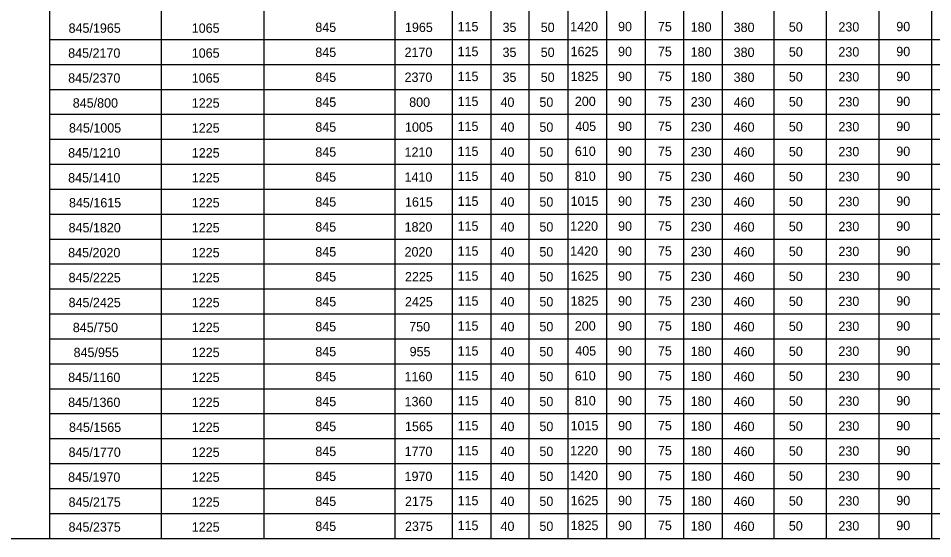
# Model space of a CAD drawing. Extents: x 635698 to 639877, y 296617 to 300175.
# Drawn here: x 636758.8 to 637052.1, y 298534.3 to 298701.1 of the extents above; entities that cross this region are included whole.
import ezdxf

# ---------------------------------------------------------------- set-up
doc = ezdxf.new("R2010")
doc.units = 0
doc.layers.add('2', color=7, linetype='Continuous')

msp = doc.modelspace()

# ---------------------------------------------------------------- linework, layer by layer
at = {"layer": '2'}
for p, q in [((636768.84, 298750.25), (636768.84, 298678.25)), ((636804.71, 298750.25), (636804.71, 298678.25)), ((636837.59, 298750.25), (636837.59, 298678.25)), ((636879.59, 298750.25), (636879.59, 298678.25)), ((636897.96, 298750.25), (636897.96, 298678.25)), ((636910.34, 298750.25), (636910.34, 298678.25)), ((636922.59, 298750.25), (636922.59, 298678.25)), ((636935.09, 298750.25), (636935.09, 298678.25)), ((636947.46, 298750.25), (636947.46, 298678.25)), ((636959.84, 298750.25), (636959.84, 298678.25)), ((636972.21, 298750.25), (636972.21, 298678.25)), ((636984.59, 298750.25), (636984.59, 298678.25)), ((637001.09, 298750.25), (637001.09, 298678.25)), ((637017.96, 298750.25), (637017.96, 298678.25)), ((637034.84, 298750.25), (637034.84, 298678.25)), ((637051.71, 298750.25), (637051.71, 298678.25)), ((637262.96, 298694.25), (636768.84, 298694.25)), ((637262.96, 298686.25), (636768.84, 298686.25)), ((637262.96, 298678.25), (636768.84, 298678.25)), ((636768.84, 298678.25), (636768.84, 298606.25)), ((636804.71, 298678.25), (636804.71, 298606.25)), ((636837.59, 298678.25), (636837.59, 298606.25)), ((636879.59, 298678.25), (636879.59, 298606.25)), ((636897.96, 298678.25), (636897.96, 298606.25)), ((636910.34, 298678.25), (636910.34, 298606.25)), ((636922.59, 298678.25), (636922.59, 298606.25)), ((636935.09, 298678.25), (636935.09, 298606.25)), ((636947.46, 298678.25), (636947.46, 298606.25)), ((636959.84, 298678.25), (636959.84, 298606.25)), ((636972.21, 298678.25), (636972.21, 298606.25)), ((636984.59, 298678.25), (636984.59, 298606.25)), ((637001.09, 298678.25), (637001.09, 298606.25)), ((637017.96, 298678.25), (637017.96, 298606.25)), ((637034.84, 298678.25), (637034.84, 298606.25)), ((637051.71, 298678.25), (637051.71, 298606.25)), ((637262.96, 298670.25), (636768.84, 298670.25)), ((637262.96, 298662.25), (636768.84, 298662.25)), ((637262.96, 298654.25), (636768.84, 298654.25)), ((637262.96, 298646.25), (636768.84, 298646.25)), ((637262.96, 298638.25), (636768.84, 298638.25)), ((637262.96, 298630.25), (636768.84, 298630.25)), ((637262.96, 298622.25), (636768.84, 298622.25)), ((637262.96, 298614.25), (636768.84, 298614.25)), ((637262.96, 298606.25), (636768.84, 298606.25)), ((637262.96, 298606.25), (636768.84, 298606.25)), ((636768.84, 298606.25), (636768.84, 298534.25)), ((636804.71, 298606.25), (636804.71, 298534.25)), ((636837.59, 298606.25), (636837.59, 298534.25)), ((636879.59, 298606.25), (636879.59, 298534.25)), ((636897.96, 298606.25), (636897.96, 298534.25)), ((636910.34, 298606.25), (636910.34, 298534.25)), ((636922.59, 298606.25), (636922.59, 298534.25)), ((636935.09, 298606.25), (636935.09, 298534.25)), ((636947.46, 298606.25), (636947.46, 298534.25)), ((636959.84, 298606.25), (636959.84, 298534.25)), ((636972.21, 298606.25), (636972.21, 298534.25)), ((636984.59, 298606.25), (636984.59, 298534.25)), ((637001.09, 298606.25), (637001.09, 298534.25)), ((637017.96, 298606.25), (637017.96, 298534.25)), ((637034.84, 298606.25), (637034.84, 298534.25)), ((637051.71, 298606.25), (637051.71, 298534.25)), ((637262.96, 298598.25), (636768.84, 298598.25)), ((637262.96, 298590.25), (636768.84, 298590.25)), ((637262.96, 298582.25), (636768.84, 298582.25)), ((637262.96, 298574.25), (636768.84, 298574.25)), ((637262.96, 298566.25), (636768.84, 298566.25)), ((637262.96, 298558.25), (636768.84, 298558.25)), ((637262.96, 298550.25), (636768.84, 298550.25)), ((637262.96, 298542.25), (636768.84, 298542.25)), ((637262.96, 298534.25), (636554.2, 298534.25)), ((637262.96, 298534.25), (636768.84, 298534.25))]:
    msp.add_line(p, q, dxfattribs=at)

# ---------------------------------------------------------------- texts
for s, p in [('115', (636899.72, 298697)), ('1420', (636935.83, 298697)), ('90', (636951.18, 298697)), ('75', (636963.96, 298697)), ('90', (637040.39, 298697)), ('845/1965', (636774.97, 298696.5)), ('1065', (636814.46, 298696.5)), ('845', (636854.09, 298696.75)), ('1965', (636882.84, 298696.75)), ('35', (636914.13, 298696.75)), ('50', (636926.37, 298696.75)), ('180', (636974.46, 298696.86)), ('380', (636988.24, 298696.75)), ('50', (637005.95, 298696.88)), ('230', (637021.84, 298696.88)), ('845/2170', (636774.84, 298688.5)), ('1065', (636814.46, 298688.5)), ('845', (636854.09, 298688.75)), ('2170', (636882.71, 298688.75)), ('115', (636899.72, 298689)), ('35', (636914.13, 298688.75)), ('50', (636926.37, 298688.75)), ('1625', (636935.96, 298689)), ('90', (636951.18, 298689)), ('75', (636963.96, 298689)), ('180', (636974.46, 298688.86)), ('380', (636988.24, 298688.75)), ('50', (637005.95, 298688.88)), ('230', (637021.84, 298688.88)), ('90', (637040.39, 298689)), ('845/2370', (636774.84, 298680.5)), ('1065', (636814.46, 298680.5)), ('845', (636854.09, 298680.75)), ('2370', (636882.71, 298680.75)), ('115', (636899.72, 298681)), ('35', (636914.13, 298680.75)), ('50', (636926.37, 298680.75)), ('1825', (636935.96, 298681)), ('90', (636951.18, 298681)), ('75', (636963.96, 298681)), ('180', (636974.46, 298680.86)), ('380', (636988.24, 298680.75)), ('50', (637005.95, 298680.88)), ('230', (637021.84, 298680.88)), ('90', (637040.39, 298681)), ('845/800', (636776.32, 298672.5)), ('1225', (636814.48, 298672.5)), ('845', (636854.09, 298672.75)), ('800', (636884.2, 298672.75)), ('115', (636899.72, 298673)), ('40', (636913.48, 298672.75)), ('50', (636925.95, 298672.75)), ('200', (636937.32, 298673)), ('90', (636951.18, 298673)), ('75', (636963.96, 298673)), ('230', (636974.46, 298672.86)), ('460', (636988.24, 298672.75)), ('50', (637005.95, 298672.88)), ('230', (637021.84, 298672.88)), ('90', (637040.39, 298673)), ('845', (636854.09, 298664.75)), ('1005', (636882.85, 298664.75)), ('115', (636899.72, 298665)), ('40', (636913.48, 298664.75)), ('50', (636925.95, 298664.75)), ('405', (636937.45, 298665)), ('90', (636951.18, 298665)), ('75', (636963.96, 298665)), ('230', (636974.46, 298664.86)), ('460', (636988.24, 298664.75)), ('50', (637005.95, 298664.88)), ('230', (637021.84, 298664.88)), ('90', (637040.39, 298665)), ('845/1005', (636775.1, 298664.5)), ('1225', (636814.48, 298664.5)), ('845/1210', (636774.84, 298656.5)), ('1225', (636814.48, 298656.5)), ('845', (636854.09, 298656.75)), ('1210', (636882.71, 298656.75)), ('115', (636899.72, 298657)), ('40', (636913.48, 298656.75)), ('50', (636925.95, 298656.75)), ('610', (636937.32, 298657)), ('90', (636951.18, 298657)), ('75', (636963.96, 298657)), ('230', (636974.46, 298656.86)), ('460', (636988.24, 298656.75)), ('50', (637005.95, 298656.88)), ('230', (637021.84, 298656.88)), ('90', (637040.39, 298657)), ('845/1410', (636774.84, 298648.5)), ('1225', (636814.48, 298648.5)), ('845', (636854.09, 298648.75)), ('1410', (636882.71, 298648.75)), ('115', (636899.72, 298649)), ('40', (636913.48, 298648.75)), ('50', (636925.95, 298648.75)), ('810', (636937.32, 298649)), ('90', (636951.18, 298649)), ('75', (636963.96, 298649)), ('230', (636974.46, 298648.86)), ('460', (636988.24, 298648.75)), ('50', (637005.95, 298648.88)), ('230', (637021.84, 298648.88)), ('90', (637040.39, 298649)), ('845/1615', (636775.1, 298640.5)), ('1225', (636814.48, 298640.5)), ('845', (636854.09, 298640.75)), ('1615', (636882.85, 298640.75)), ('115', (636899.72, 298641)), ('40', (636913.48, 298640.75)), ('50', (636925.95, 298640.75)), ('1015', (636935.96, 298641)), ('90', (636951.18, 298641)), ('75', (636963.96, 298641)), ('230', (636974.46, 298640.86)), ('460', (636988.24, 298640.75)), ('50', (637005.95, 298640.88)), ('230', (637021.84, 298640.88)), ('90', (637040.39, 298641)), ('845/1820', (636774.97, 298632.5)), ('1225', (636814.48, 298632.5)), ('845', (636854.09, 298632.75)), ('1820', (636882.72, 298632.75)), ('115', (636899.72, 298633)), ('40', (636913.48, 298632.75)), ('50', (636925.95, 298632.75)), ('1220', (636935.83, 298633)), ('90', (636951.18, 298633)), ('75', (636963.96, 298633)), ('230', (636974.46, 298632.86)), ('460', (636988.24, 298632.75)), ('50', (637005.95, 298632.88)), ('230', (637021.84, 298632.88)), ('90', (637040.39, 298633)), ('845/2020', (636774.84, 298624.5)), ('1225', (636814.48, 298624.5)), ('845', (636854.09, 298624.75)), ('2020', (636882.71, 298624.75)), ('115', (636899.72, 298625)), ('40', (636913.48, 298624.75)), ('50', (636925.95, 298624.75)), ('1420', (636935.83, 298625)), ('90', (636951.18, 298625)), ('75', (636963.96, 298625)), ('230', (636974.46, 298624.86)), ('460', (636988.24, 298624.75)), ('50', (637005.95, 298624.88)), ('230', (637021.84, 298624.88)), ('90', (637040.39, 298625)), ('845/2225', (636774.97, 298616.5)), ('1225', (636814.48, 298616.5)), ('845', (636854.09, 298616.75)), ('2225', (636882.84, 298616.75)), ('115', (636899.72, 298617)), ('40', (636913.48, 298616.75)), ('50', (636925.95, 298616.75)), ('1625', (636935.96, 298617)), ('90', (636951.18, 298617)), ('75', (636963.96, 298617)), ('230', (636974.46, 298616.86)), ('460', (636988.24, 298616.75)), ('50', (637005.95, 298616.88)), ('230', (637021.84, 298616.88)), ('90', (637040.39, 298617)), ('115', (636899.72, 298609)), ('1825', (636935.96, 298609)), ('90', (636951.18, 298609)), ('75', (636963.96, 298609)), ('90', (637040.39, 298609)), ('845/2425', (636774.97, 298608.5)), ('1225', (636814.48, 298608.5)), ('845', (636854.09, 298608.75)), ('2425', (636882.84, 298608.75)), ('40', (636913.48, 298608.75)), ('50', (636925.95, 298608.75)), ('230', (636974.46, 298608.86)), ('460', (636988.24, 298608.75)), ('50', (637005.95, 298608.88)), ('230', (637021.84, 298608.88)), ('845/750', (636776.33, 298600.5)), ('1225', (636814.48, 298600.5)), ('845', (636854.09, 298600.75)), ('750', (636884.2, 298600.75)), ('115', (636899.72, 298601)), ('40', (636913.48, 298600.75)), ('50', (636925.95, 298600.75)), ('200', (636937.32, 298601)), ('90', (636951.18, 298601)), ('75', (636963.96, 298601)), ('180', (636974.46, 298600.86)), ('460', (636988.24, 298600.75)), ('50', (637005.95, 298600.88)), ('230', (637021.84, 298600.88)), ('90', (637040.39, 298601)), ('845/955', (636776.58, 298592.5)), ('1225', (636814.48, 298592.5)), ('845', (636854.09, 298592.75)), ('955', (636884.33, 298592.75)), ('115', (636899.72, 298593)), ('40', (636913.48, 298592.75)), ('50', (636925.95, 298592.75)), ('405', (636937.45, 298593)), ('90', (636951.18, 298593)), ('75', (636963.96, 298593)), ('180', (636974.46, 298592.86)), ('460', (636988.24, 298592.75)), ('50', (637005.95, 298592.88)), ('230', (637021.84, 298592.88)), ('90', (637040.39, 298593)), ('845/1160', (636774.84, 298584.5)), ('1225', (636814.48, 298584.5)), ('845', (636854.09, 298584.75)), ('1160', (636882.71, 298584.75)), ('115', (636899.72, 298585)), ('40', (636913.48, 298584.75)), ('50', (636925.95, 298584.75)), ('610', (636937.32, 298585)), ('90', (636951.18, 298585)), ('75', (636963.96, 298585)), ('180', (636974.46, 298584.86)), ('460', (636988.24, 298584.75)), ('50', (637005.95, 298584.88)), ('230', (637021.84, 298584.88)), ('90', (637040.39, 298585)), ('845', (636854.09, 298576.75)), ('1360', (636882.71, 298576.75)), ('115', (636899.72, 298577)), ('40', (636913.48, 298576.75)), ('50', (636925.95, 298576.75)), ('810', (636937.32, 298577)), ('90', (636951.18, 298577)), ('75', (636963.96, 298577)), ('180', (636974.46, 298576.86)), ('460', (636988.24, 298576.75)), ('50', (637005.95, 298576.88)), ('230', (637021.84, 298576.88)), ('90', (637040.39, 298577)), ('845/1360', (636774.84, 298576.5)), ('1225', (636814.48, 298576.5)), ('845/1565', (636775.1, 298568.5)), ('1225', (636814.48, 298568.5)), ('845', (636854.09, 298568.75)), ('1565', (636882.85, 298568.75)), ('115', (636899.72, 298569)), ('40', (636913.48, 298568.75)), ('50', (636925.95, 298568.75)), ('1015', (636935.96, 298569)), ('90', (636951.18, 298569)), ('75', (636963.96, 298569)), ('180', (636974.46, 298568.86)), ('460', (636988.24, 298568.75)), ('50', (637005.95, 298568.88)), ('230', (637021.84, 298568.88)), ('90', (637040.39, 298569)), ('845/1770', (636774.97, 298560.5)), ('1225', (636814.48, 298560.5)), ('845', (636854.09, 298560.75)), ('1770', (636882.72, 298560.75)), ('115', (636899.72, 298561)), ('40', (636913.48, 298560.75)), ('50', (636925.95, 298560.75)), ('1220', (636935.83, 298561)), ('90', (636951.18, 298561)), ('75', (636963.96, 298561)), ('180', (636974.46, 298560.86)), ('460', (636988.24, 298560.75)), ('50', (637005.95, 298560.88)), ('230', (637021.84, 298560.88)), ('90', (637040.39, 298561)), ('845/1970', (636774.84, 298552.5)), ('1225', (636814.48, 298552.5)), ('845', (636854.09, 298552.75)), ('1970', (636882.71, 298552.75)), ('115', (636899.72, 298553)), ('40', (636913.48, 298552.75)), ('50', (636925.95, 298552.75)), ('1420', (636935.83, 298553)), ('90', (636951.18, 298553)), ('75', (636963.96, 298553)), ('180', (636974.46, 298552.86)), ('460', (636988.24, 298552.75)), ('50', (637005.95, 298552.88)), ('230', (637021.84, 298552.88)), ('90', (637040.39, 298553)), ('845/2175', (636774.97, 298544.5)), ('1225', (636814.48, 298544.5)), ('845', (636854.09, 298544.75)), ('2175', (636882.84, 298544.75)), ('115', (636899.72, 298545)), ('40', (636913.48, 298544.75)), ('50', (636925.95, 298544.75)), ('1625', (636935.96, 298545)), ('90', (636951.18, 298545)), ('75', (636963.96, 298545)), ('180', (636974.46, 298544.86)), ('460', (636988.24, 298544.75)), ('50', (637005.95, 298544.88)), ('230', (637021.84, 298544.88)), ('90', (637040.39, 298545)), ('845/2375', (636774.97, 298536.5)), ('1225', (636814.48, 298536.5)), ('845', (636854.09, 298536.75)), ('2375', (636882.84, 298536.75)), ('115', (636899.72, 298537)), ('40', (636913.48, 298536.75)), ('50', (636925.95, 298536.75)), ('1825', (636935.96, 298537)), ('90', (636951.18, 298537)), ('75', (636963.96, 298537)), ('180', (636974.46, 298536.86)), ('460', (636988.24, 298536.75)), ('50', (637005.95, 298536.88)), ('230', (637021.84, 298536.88)), ('90', (637040.39, 298537))]:
    msp.add_text(s, height=3, dxfattribs=at).set_placement(p)

doc.saveas('drawing.dxf')
